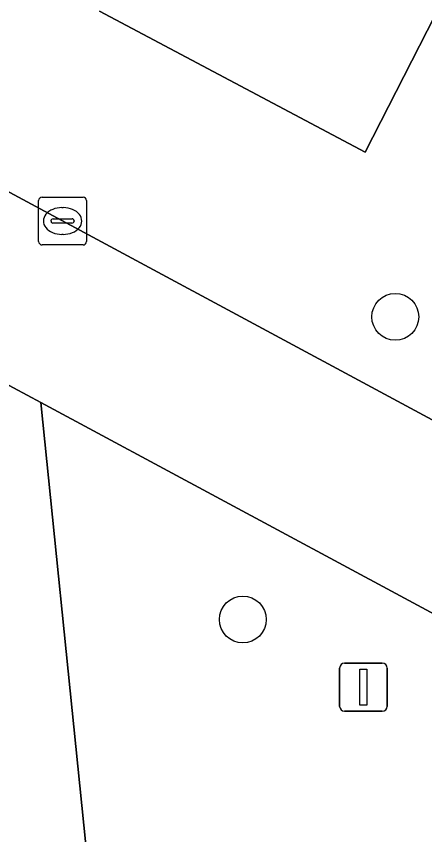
# Model space of a CAD drawing. Extents: x 159489 to 160304, y 383825 to 384531.
# Drawn here: x 159580.19 to 159588.71, y 384319.71 to 384336.79 of the extents above; entities that cross this region are included whole.
import ezdxf

# ---------------------------------------------------------------- set-up
doc = ezdxf.new("R2010")
doc.units = 0
for name, color, linetype in [('IMGEO_Boom', 7, 'Continuous'), ('IMGEO_Groenvoorziening', 7, 'Continuous'), ('IMGEO_Kolk', 7, 'Continuous'), ('IMGEO_Lichtmast', 7, 'Continuous'), ('IMGEO_Rijbaan_lokaal_gesloten', 7, 'Continuous'), ('IMGEO_Voetgangersgebied_gesloten', 7, 'Continuous'), ('IMGEO_Voetpad_open', 7, 'Continuous')]:
    doc.layers.add(name, color=color, linetype=linetype)

msp = doc.modelspace()

# ---------------------------------------------------------------- linework, layer by layer
at = {"layer": 'IMGEO_Boom'}
for centre in [(159588.096, 384330.515), (159584.915, 384324.196)]:
    msp.add_circle(centre, 0.489, dxfattribs=at)
at = {"layer": 'IMGEO_Groenvoorziening'}
for points in [[(159581.925, 384336.895), (159587.468, 384333.95), (159589.25, 384337.446), (159597.986, 384353.77)], [(159580.7, 384328.729), (159582.328, 384312.724)], [(159642.124, 384281.15), (159648.201, 384292.407), (159580.7, 384328.729)]]:
    msp.add_lwpolyline(points, dxfattribs=at)
at = {"layer": 'IMGEO_Kolk'}
for p, q in [((159580.651, 384332.089), (159580.651, 384332.941)), ((159580.726, 384333.015), (159581.578, 384333.015)), ((159581.652, 384332.941), (159581.652, 384332.089)), ((159581.139, 384332.795), (159581.164, 384332.795)), ((159580.91, 384332.509), (159580.91, 384332.521)), ((159581.348, 384332.472), (159580.95, 384332.472)), ((159580.953, 384332.558), (159581.351, 384332.558)), ((159581.394, 384332.521), (159581.394, 384332.509)), ((159581.162, 384332.235), (159581.137, 384332.235)), ((159581.578, 384332.015), (159580.726, 384332.015))]:
    msp.add_line(p, q, dxfattribs=at)
for points in [[(159580.651, 384332.089), (159580.651, 384332.941)], [(159580.726, 384333.015), (159581.578, 384333.015)], [(159581.652, 384332.941), (159581.652, 384332.089)], [(159581.578, 384332.015), (159580.726, 384332.015)]]:
    msp.add_lwpolyline(points, dxfattribs=at)
for centre, radius, start, end in [((159580.728, 384332.939), 0.0765, 91.552, 178.448), ((159580.728, 384332.939), 0.0765, 91.552, 178.448), ((159581.576, 384332.939), 0.0765, 1.552, 88.448), ((159581.576, 384332.939), 0.0765, 1.552, 88.448), ((159580.95, 384332.518), 0.0403, 85.8775, 175.7526), ((159580.947, 384332.508), 0.0366, 178.938, 274.7102), ((159581.351, 384332.515), 0.043, 264.8664, 352.4533), ((159581.355, 384332.52), 0.0386, 1.7309, 96.639), ((159580.728, 384332.091), 0.0765, 181.552, 268.448), ((159580.728, 384332.091), 0.0765, 181.552, 268.448), ((159581.576, 384332.091), 0.0765, 271.552, 358.448), ((159581.576, 384332.091), 0.0765, 271.552, 358.448)]:
    msp.add_arc(centre, radius, start, end, dxfattribs=at)
for centre, major_axis, ratio, start_param, end_param in [((159581.138, 384332.515), (-0.387, 0.002), 0.722429, 4.712389, 7.853982), ((159581.163, 384332.515), (-0.39, 0.002), 0.717154, 1.570796, 4.712389)]:
    msp.add_ellipse(centre, major_axis=major_axis, ratio=ratio, start_param=start_param, end_param=end_param, dxfattribs=at)
at = {"layer": 'IMGEO_Lichtmast'}
for p, q in [((159586.935, 384322.384), (159586.935, 384323.184)), ((159586.935, 384323.184), (159586.935, 384322.384)), ((159587.035, 384323.284), (159587.825, 384323.284)), ((159587.825, 384323.284), (159587.035, 384323.284)), ((159587.925, 384323.184), (159587.925, 384322.384)), ((159587.925, 384322.384), (159587.925, 384323.184)), ((159587.825, 384322.284), (159587.035, 384322.284)), ((159587.035, 384322.284), (159587.825, 384322.284))]:
    msp.add_line(p, q, dxfattribs=at)
msp.add_lwpolyline([(159587.355, 384323.159), (159587.505, 384323.159), (159587.505, 384322.409), (159587.355, 384322.409), (159587.355, 384323.159)], dxfattribs=at)
for centre, start, end in [((159587.035, 384323.184), 90, 180), ((159587.035, 384323.184), 90, 180), ((159587.825, 384323.184), 0, 90), ((159587.825, 384323.184), 360, 90), ((159587.035, 384322.384), 180, 270), ((159587.035, 384322.384), 180, 270), ((159587.825, 384322.384), 270, 0), ((159587.825, 384322.384), 270, 0)]:
    msp.add_arc(centre, 0.1, start, end, dxfattribs=at)
at = {"layer": 'IMGEO_Rijbaan_lokaal_gesloten'}
msp.add_lwpolyline([(159660.257, 384289.932), (159577.41, 384334.529), (159578.411, 384329.953), (159580.7, 384328.729), (159648.201, 384292.407), (159658.313, 384286.981), (159698.746, 384265.2), (159711.716, 384258.252), (159772.562, 384225.477)], dxfattribs=at)
at = {"layer": 'IMGEO_Voetgangersgebied_gesloten'}
for points in [[(159580.7, 384328.729), (159578.411, 384329.953), (159579.961, 384315.139)], [(159582.328, 384312.724), (159580.7, 384328.729)]]:
    msp.add_lwpolyline(points, dxfattribs=at)
at = {"layer": 'IMGEO_Voetpad_open'}
for points in [[(159600.961, 384331.672), (159596.449, 384334.092), (159596.199, 384333.657), (159595.446, 384334.089), (159595.684, 384334.503), (159591.162, 384336.929), (159590.921, 384336.498), (159589.25, 384337.446), (159587.468, 384333.95), (159581.925, 384336.895)], [(159576.419, 384335.063), (159577.378, 384334.543), (159577.41, 384334.529), (159660.257, 384289.932)]]:
    msp.add_lwpolyline(points, dxfattribs=at)

doc.saveas('drawing.dxf')
